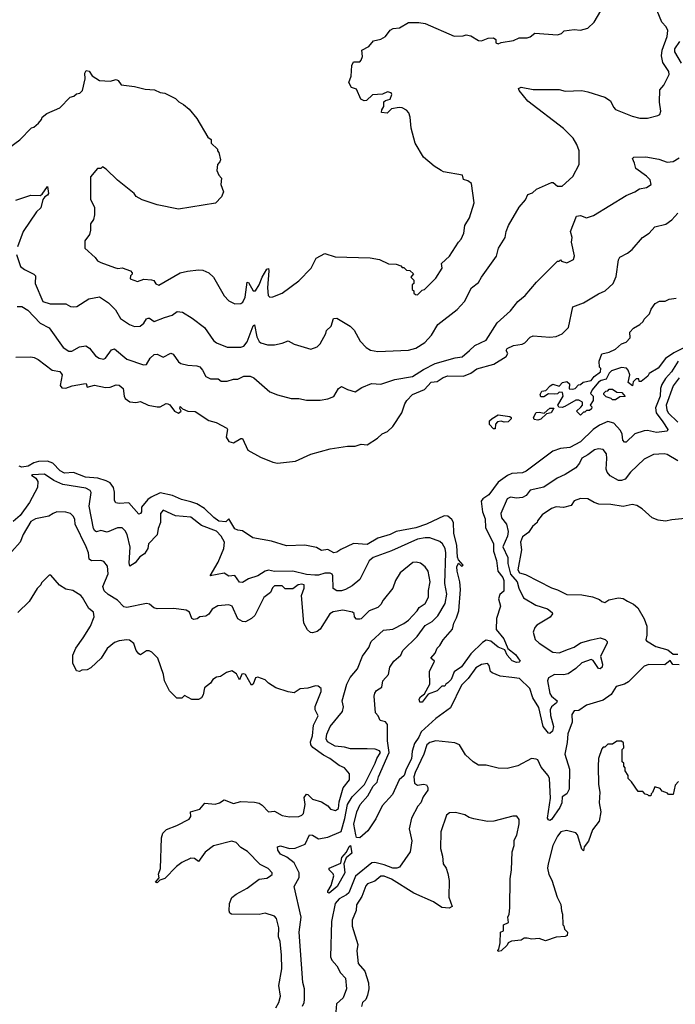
# Model space of a CAD drawing. Extents: x 2210602 to 2357277, y 510288 to 673808.
# Tile 402 of 464: x 2318641 to 2322949, y 622552 to 629016. Entities that reach past the tile are written whole.
import ezdxf

# ---------------------------------------------------------------- set-up
doc = ezdxf.new("R2010")
doc.units = 0

msp = doc.modelspace()

# ---------------------------------------------------------------- linework, layer by layer
at = {"layer": '0CON05XD'}
for points in [[(2318621.2, 627475), (2318647.5, 627395), (2318672.5, 627375), (2318735, 627346.2), (2318746.2, 627335), (2318742, 627285), (2318793.8, 627165), (2318841.2, 627151.2), (2318945, 627151.2), (2318975, 627133.3), (2318995, 627130), (2319015.9, 627134.1), (2319096.1, 627183.9), (2319165, 627196.2), (2319225, 627156.7), (2319251.7, 627131.7), (2319270.7, 627110.7), (2319304.1, 627054.1), (2319362.5, 627015), (2319395, 627001.2), (2319432.5, 627005), (2319455.9, 627024.1), (2319475, 627052.5), (2319485, 627056.7), (2319495, 627056.7), (2319525, 627033.8), (2319591.7, 627061.7), (2319643.6, 627076.4), (2319675, 627100), (2319710, 627095), (2319775, 627057.5), (2319855.7, 626995.7), (2319915, 626910), (2319934.2, 626894.2), (2320005, 626866.7), (2320095, 626867.1), (2320115, 626873.1), (2320135, 626901.4), (2320175, 627006.7), (2320185, 627012.5), (2320200.4, 626935), (2320213.8, 626903.8), (2320225, 626894), (2320270.5, 626880.5), (2320315, 626881.2), (2320365, 626892), (2320405, 626908.8), (2320445, 626886.7), (2320555, 626852.5), (2320595, 626867.5), (2320615, 626887.5), (2320652.5, 626955), (2320657.5, 626975), (2320687.5, 627005), (2320702.5, 627055), (2320725, 627057.5), (2320812.5, 627005), (2320838.3, 626978.3), (2320877.5, 626905), (2320917.5, 626865), (2320946.4, 626846.4), (2320995, 626836.7), (2321195, 626846), (2321245, 626860), (2321302.7, 626897.3), (2321346.2, 626945), (2321388.8, 627015), (2321515, 627113.8), (2321563.8, 627165), (2321608.8, 627255), (2321655, 627290), (2321675, 627326.7), (2321775, 627462.5), (2321786.7, 627515), (2321830, 627585), (2321836.7, 627625), (2321853.3, 627665), (2321923.3, 627785), (2321965, 627832.5), (2321980.7, 627869.3), (2322010.7, 627879.3), (2322036.4, 627903.6), (2322135, 627946.7), (2322146.1, 627946.1), (2322175, 627924), (2322205, 627923.8), (2322275, 627987.5), (2322316.7, 628065), (2322316.7, 628155), (2322302.5, 628197.5), (2322277.4, 628237.4), (2322215, 628300.8), (2321980.5, 628480.5), (2321922, 628552), (2321917.5, 628565), (2321935, 628573.8), (2322015, 628556.7), (2322185, 628556.7), (2322225, 628547.5), (2322335, 628550), (2322375, 628543.3), (2322485, 628506.7), (2322523, 628483), (2322541.7, 628441.7), (2322556.4, 628426.4), (2322665, 628382.5), (2322715, 628370), (2322765, 628370), (2322833.6, 628386.4), (2322846.1, 628393.9), (2322853.3, 628415), (2322843.8, 628475), (2322847.5, 628555), (2322873.6, 628586.4), (2322907.5, 628655), (2322906.1, 628676.1), (2322865.8, 628735.8), (2322857.9, 628777.9), (2322861.8, 628815), (2322895.6, 628905), (2322898.5, 628945), (2322888.7, 628968.7), (2322860.5, 629000.5), (2322828.8, 629075)], [(2320095, 627152.5), (2320108.3, 627161.7), (2320122.5, 627195), (2320135, 627292.5), (2320145, 627290), (2320174.3, 627235), (2320190, 627235), (2320215.4, 627275), (2320234.5, 627325), (2320265, 627378.8), (2320275, 627382.5), (2320278.1, 627368.1), (2320268.8, 627255), (2320274.5, 627204.5), (2320285, 627193.3), (2320305, 627196.7), (2320365, 627220), (2320475, 627302.5), (2320556.1, 627383.9), (2320590, 627450), (2320645, 627480), (2320715, 627460), (2320943, 627453), (2321005, 627442.5), (2321065, 627412.5), (2321115, 627410), (2321145, 627400), (2321155, 627390), (2321165, 627390), (2321181.7, 627371.7), (2321205, 627370), (2321228.3, 627348.3), (2321210, 627325), (2321230, 627305), (2321230, 627285), (2321220, 627275), (2321220, 627245), (2321230, 627235), (2321231.7, 627221.7), (2321241.7, 627211.7), (2321255, 627210), (2321285, 627240), (2321300, 627245), (2321375, 627320), (2321417.5, 627385), (2321412.5, 627415), (2321465, 627462.5), (2321523.9, 627556.1), (2321542.5, 627575), (2321560, 627615), (2321566.7, 627665), (2321596.7, 627715), (2321626.4, 627813.6), (2321610.7, 627940.7), (2321585, 627958.8), (2321557, 627967), (2321550, 627995), (2321425, 628017.5), (2321410, 628025), (2321363.6, 628053.6), (2321293.6, 628113.6), (2321240, 628205), (2321213.6, 628303.6), (2321206.4, 628376.4), (2321197.5, 628405), (2321183, 628423), (2321155, 628437.5), (2321135, 628440), (2321085, 628431.2), (2321055, 628401.4), (2321017.5, 628407.5), (2321020, 628425), (2321033.8, 628445), (2321033.3, 628476.7), (2321045, 628486.2), (2321076.4, 628493.6), (2321086.7, 628525), (2321082.5, 628535), (2321057, 628543), (2321025, 628526.7), (2320958.3, 628521.7), (2320920, 628485), (2320905, 628483.3), (2320882.5, 628495), (2320855, 628560), (2320820.7, 628570.7), (2320803, 628603), (2320820, 628645), (2320822.5, 628715), (2320835, 628740), (2320875, 628740), (2320885, 628750), (2320892.5, 628775), (2320890, 628815), (2320935, 628840), (2320965, 628877.5), (2321015, 628887.5), (2321043.6, 628906.4), (2321075, 628947.5), (2321095, 628957.5), (2321137, 628963), (2321195, 628997.5), (2321263, 628997), (2321305, 628990), (2321495, 628907.5), (2321555, 628910), (2321575, 628917.5), (2321605, 628910), (2321655, 628880), (2321675, 628877.5), (2321720, 628895), (2321755, 628897.5), (2321770, 628885), (2321770, 628865), (2321785, 628857.5), (2321803.6, 628866.4), (2321885, 628878.8), (2321923.9, 628896.1), (2321975, 628896.7), (2321996.1, 628903.9), (2322025, 628927.5), (2322175, 628917.5), (2322200, 628925), (2322218.3, 628941.7), (2322285, 628952.5), (2322325, 628947.5), (2322375, 628960), (2322415, 629000), (2322460, 629075)], [(2322989.9, 628729.9), (2322946.4, 628805), (2322946.5, 628825), (2322977.3, 628872.7)], [(2318567, 628173), (2318643, 628227), (2318720, 628305), (2318735, 628310), (2318765, 628337.5), (2318785, 628360), (2318790, 628375), (2318819.3, 628400.7), (2318905, 628437.5), (2318973.6, 628506.4), (2318997, 628513), (2319015, 628530), (2319037, 628533), (2319055, 628550), (2319071.7, 628628.3), (2319070, 628665), (2319078.3, 628681.7), (2319098.3, 628678.3), (2319117, 628647), (2319165, 628617.5), (2319235, 628612.5), (2319275, 628623.3), (2319287.7, 628617.7), (2319308.3, 628588.3), (2319395, 628577.5), (2319465, 628560), (2319526.4, 628556.4), (2319565, 628537.5), (2319595, 628532.5), (2319665, 628497.5), (2319686.4, 628476.4), (2319718.3, 628458.3), (2319755, 628427.5), (2319805, 628367.5), (2319877.5, 628245), (2319898.3, 628228.3), (2319900, 628205), (2319940, 628165), (2319940, 628155), (2319950, 628145), (2319960, 628095), (2319957, 628083), (2319940, 628065), (2319937.5, 628025), (2319950, 627995), (2319967.5, 627975), (2319962.5, 627935), (2319980, 627885), (2319967, 627853), (2319927.5, 627812.5), (2319685, 627772.5), (2319545, 627800), (2319446.7, 627833.3), (2319407.5, 627855), (2319392.5, 627875), (2319285, 627962.5), (2319210, 628035), (2319185, 628050), (2319175, 628040), (2319151.7, 628038.3), (2319107.5, 627985), (2319106.7, 627835), (2319132.5, 627785), (2319133.3, 627735), (2319126.7, 627705), (2319107.5, 627675), (2319107.5, 627635), (2319100, 627605), (2319070, 627565), (2319070, 627515), (2319137.5, 627455), (2319153.6, 627433.6), (2319175, 627422.5), (2319265, 627388.8), (2319286.4, 627383.6), (2319315, 627386.7), (2319368.3, 627368.3), (2319380, 627355), (2319380, 627345), (2319370, 627335), (2319367.5, 627315), (2319415, 627297.5), (2319457, 627313), (2319508.3, 627308.3), (2319523, 627303), (2319535, 627282.5), (2319555, 627273.3), (2319696.1, 627353.9), (2319744.1, 627365.9), (2319815, 627373.8), (2319845, 627371.2), (2319885, 627353.3), (2319915, 627326.7), (2319983.9, 627203.9), (2320015, 627170), (2320055, 627150), (2320095, 627152.5)], [(2318625, 627133.3), (2318655, 627133.3), (2318695, 627108), (2318775, 627023.1), (2318835, 626992.9), (2318928, 626865), (2318965, 626840), (2318985, 626840), (2319035, 626869.2), (2319075, 626873.8), (2319099.7, 626859.7), (2319139.7, 626809.7), (2319162.5, 626795), (2319191.7, 626788.3), (2319205.7, 626794.3), (2319245, 626848), (2319265, 626856), (2319345, 626788), (2319455, 626750), (2319475, 626752.5), (2319498, 626795), (2319525, 626818.8), (2319545, 626820), (2319585, 626800), (2319635, 626826.7), (2319649.5, 626819.5), (2319685, 626770), (2319700, 626760), (2319745, 626748), (2319805, 626743.8), (2319825, 626736.2), (2319843.3, 626715), (2319865, 626672.5), (2319895, 626657.5), (2319945, 626657.5), (2319965, 626642.5), (2320005, 626643.3), (2320045, 626656.7), (2320075, 626656.7), (2320113.9, 626676.1), (2320155, 626676.2), (2320180, 626665), (2320285, 626572.5), (2320335, 626552.5), (2320425, 626530), (2320475, 626530), (2320525, 626517.5), (2320615, 626517.5), (2320665, 626526.7), (2320705, 626543.3), (2320736.7, 626595), (2320755, 626608.8), (2320795, 626587.5), (2320845, 626574), (2320888.3, 626601.7), (2320953.3, 626626.7), (2321015, 626624.3), (2321105, 626652.9), (2321222.5, 626672.5), (2321295, 626720.5), (2321371.7, 626758.3), (2321503.2, 626796.8), (2321547.8, 626802.2), (2321595.8, 626845), (2321632.6, 626877.4), (2321705, 626912), (2321778, 627025), (2321866, 627105), (2321915, 627166.2), (2321963.3, 627205), (2322037, 627293), (2322175, 627430), (2322185, 627430), (2322195, 627440), (2322201.7, 627431.7), (2322235, 627420), (2322279.3, 627440.7), (2322286.2, 627465), (2322266.2, 627555), (2322271.2, 627585), (2322260, 627625), (2322300, 627725), (2322325, 627731.2), (2322365, 627716), (2322410.3, 627729.7), (2322625, 627862.5), (2322682.5, 627885), (2322714.1, 627905.9), (2322760, 627915), (2322790, 627935), (2322782.5, 627965), (2322759.5, 627989.5), (2322689.5, 628039.5), (2322681.2, 628075), (2322667.5, 628105), (2322677, 628113), (2322755, 628115.6), (2322841.2, 628101.2), (2322895, 628081.2), (2322934.1, 628085.9), (2322975, 628110)], [(2318615, 627832), (2318715, 627863.3), (2318775, 627862.5), (2318789.3, 627870.7), (2318825, 627920), (2318830, 627875), (2318825, 627863.3), (2318806.7, 627853.3), (2318794, 627836), (2318779.3, 627780.7), (2318752, 627755), (2318664.4, 627625), (2318626.2, 627525)], [(2318615, 626800), (2318715, 626802), (2318737.3, 626797.3), (2318762.5, 626785), (2318855, 626716.2), (2318905, 626706.7), (2318920, 626685), (2318907.5, 626615), (2318918.3, 626598.3), (2318945, 626597.5), (2318987, 626613), (2319060, 626625), (2319078.3, 626628.3), (2319085, 626602.5), (2319133.3, 626616.7), (2319205, 626602), (2319235, 626604), (2319275, 626618), (2319293.9, 626616.1), (2319321.2, 626595), (2319327.5, 626545), (2319335, 626530), (2319365, 626508), (2319405, 626503.8), (2319435, 626508.8), (2319486.1, 626486.1), (2319545, 626474), (2319565, 626474), (2319604.2, 626495.8), (2319615, 626494), (2319627, 626487), (2319658, 626445), (2319685, 626433.8), (2319702.5, 626445), (2319693.9, 626463.9), (2319695, 626477.5), (2319711.7, 626461.7), (2319745, 626446.7), (2319793.9, 626443.9), (2319885, 626385.6), (2319932.6, 626372.6), (2320002.5, 626335), (2320006.2, 626325), (2319996.9, 626275), (2320015, 626246), (2320045, 626238), (2320095, 626267.5), (2320105, 626266.7), (2320140.9, 626190.9), (2320222.5, 626145), (2320305, 626111.4), (2320335.7, 626105.7), (2320453.1, 626116.9), (2320555, 626164.3), (2320681.5, 626198.5), (2320795, 626215.6), (2320845, 626215.7), (2320885, 626230), (2320925, 626226), (2320991.3, 626268.7), (2321022.4, 626297.6), (2321056.8, 626313.2), (2321093.8, 626345), (2321152.5, 626435), (2321171.2, 626495), (2321185, 626516.7), (2321222.5, 626555), (2321301.3, 626588.7), (2321345, 626635.8), (2321385, 626641.2), (2321423, 626667), (2321455, 626678.6), (2321557.5, 626675), (2321605.6, 626694.4), (2321645.7, 626724.3), (2321755.9, 626754.1), (2321837.5, 626805), (2321847.5, 626825), (2321837.5, 626845), (2321845, 626857.5), (2321885, 626876.7), (2321942.5, 626885), (2321960, 626895), (2321995, 626931.2), (2322015, 626940.8), (2322125, 626932), (2322166.2, 626936.2), (2322205, 626954), (2322246.2, 626995), (2322275, 627130), (2322345, 627158), (2322445, 627216.7), (2322487.5, 627235), (2322540, 627285), (2322559.3, 627330.7), (2322575, 627440), (2322585, 627457.5), (2322635, 627482.5), (2322665, 627507.5), (2322732.5, 627585), (2322777.5, 627615), (2322813.9, 627656.1), (2322886.2, 627673.8), (2322925, 627702.5), (2322965, 627746.7)], [(2322999.7, 626860.3), (2322940, 626830), (2322885, 626792.5), (2322835, 626727.5), (2322777, 626693), (2322767.5, 626675), (2322725, 626640), (2322711.7, 626641.7), (2322708.3, 626658.3), (2322691.7, 626658.3), (2322671.7, 626638.3), (2322667, 626613), (2322640, 626635), (2322650, 626685), (2322640, 626715), (2322628.3, 626728.3), (2322595, 626733.3), (2322530.3, 626709.7), (2322514.2, 626695.8), (2322493.9, 626656.1), (2322462.3, 626647.7), (2322444.2, 626635.8), (2322402.5, 626585), (2322392.5, 626562.5), (2322410, 626545), (2322410, 626515), (2322390, 626485), (2322400, 626475), (2322398.3, 626461.7), (2322385, 626450), (2322365, 626450), (2322355, 626440), (2322345, 626440), (2322325, 626420), (2322300, 626445), (2322328.3, 626471.7), (2322340, 626485), (2322340, 626505), (2322315, 626517.5), (2322295, 626517.5), (2322223.9, 626476.1), (2322205, 626470), (2322183, 626473), (2322177.5, 626485), (2322212.5, 626545), (2322208.3, 626568.3), (2322185, 626570), (2322175, 626560), (2322155, 626557.5), (2322115, 626560), (2322085, 626540), (2322065, 626540), (2322060, 626555), (2322071.7, 626578.3), (2322098.3, 626581.7), (2322127, 626613), (2322145, 626622.5), (2322185, 626610), (2322207.5, 626635), (2322235, 626640), (2322252.5, 626625), (2322251.7, 626591.7), (2322275, 626590), (2322290, 626595), (2322311.7, 626618.3), (2322325, 626620), (2322343, 626637), (2322395, 626646.7), (2322416.1, 626673.9), (2322457.5, 626705), (2322460, 626725), (2322450, 626735), (2322447.5, 626775), (2322467, 626823), (2322515, 626832.5), (2322555, 626852.5), (2322595, 626887.5), (2322625, 626900), (2322651.7, 626928.3), (2322650, 626965), (2322675, 626991.2), (2322716.1, 627013.9), (2322736.4, 627033.6), (2322745, 627050), (2322780, 627085), (2322790, 627115), (2322817, 627153), (2322845, 627167.5), (2322881.7, 627168.3), (2322908.3, 627181.7), (2322955, 627187.5)], [(2322967.3, 626775), (2322924, 626705), (2322885, 626660.5), (2322859.9, 626620.1), (2322851.6, 626595), (2322848.8, 626545), (2322818.3, 626468.3), (2322822.3, 626435), (2322867.7, 626375), (2322899.2, 626325), (2322895.7, 626314.3), (2322825, 626306.4), (2322765, 626318.9), (2322745, 626316.9), (2322683, 626297), (2322625, 626242), (2322615, 626242.5), (2322604.6, 626254.6), (2322600.5, 626295), (2322589.5, 626319.5), (2322545, 626367.9), (2322505, 626377.5), (2322451.1, 626355), (2322407.9, 626325), (2322325.3, 626244.7), (2322255, 626208.5), (2322195, 626200), (2322145, 626184.4), (2321968.3, 626051.7), (2321945, 626041.9), (2321875, 626037.5), (2321846.1, 626023.9), (2321785, 625980), (2321723.6, 625896.4), (2321685, 625870.6), (2321673.8, 625855), (2321680.9, 625785), (2321699.6, 625739.6), (2321701.9, 625681.9), (2321754.6, 625575), (2321753.8, 625526.2), (2321775, 625466.2), (2321783.1, 625395), (2321816.4, 625355), (2321821.1, 625335), (2321821.2, 625265), (2321796.4, 625243.6), (2321786.7, 625215), (2321800.8, 625165), (2321774.2, 625085), (2321771.7, 625011.7), (2321821.7, 624951.7), (2321847.3, 624887.3), (2321899.2, 624849.2), (2321928.8, 624805), (2321922.3, 624797.7), (2321905, 624795.7), (2321877.2, 624807.2), (2321844.4, 624845), (2321828.8, 624878.8), (2321785, 624897.5), (2321736.3, 624936.3), (2321705, 624943.1), (2321681.9, 624928.1), (2321606.3, 624853.7), (2321545, 624768), (2321496.2, 624733.8), (2321475.8, 624685), (2321455, 624663.3), (2321440, 624655), (2321435, 624640), (2321415, 624640), (2321385, 624610), (2321325, 624587.5), (2321285, 624536.7), (2321270, 624535), (2321266.2, 624555), (2321275, 624570), (2321300, 624590), (2321336.2, 624655), (2321333.9, 624736.1), (2321367.5, 624805), (2321342.5, 624825), (2321372, 624858), (2321385, 624890), (2321402.5, 624907.5), (2321422.5, 624945), (2321484.4, 625015), (2321494.5, 625055), (2321511.7, 625088.3), (2321525.5, 625135), (2321537.3, 625275), (2321533.5, 625325), (2321514.4, 625395), (2321512.9, 625425), (2321525, 625447.5), (2321545, 625427.5), (2321555.6, 625435), (2321525, 625470), (2321517.9, 625487.9), (2321513.8, 625565), (2321493.3, 625645), (2321490.5, 625715), (2321480.5, 625735), (2321455, 625757.5), (2321430.3, 625759.7), (2321315, 625703.8), (2321245, 625679.7), (2321115, 625655.6), (2321075, 625635.6), (2320995, 625613.3), (2320925, 625570.9), (2320835, 625576.5), (2320751.5, 625538.5), (2320725, 625520), (2320705, 625516), (2320665, 625537.5), (2320625, 625530.8), (2320590.3, 625550.3), (2320515, 625567.1), (2320395, 625561.8), (2320295, 625592.7), (2320172.5, 625615), (2320105, 625660), (2320075, 625663.8), (2320055, 625674.2), (2320015, 625740), (2319995, 625720), (2319950, 625725), (2319917, 625747), (2319855, 625806.1), (2319805, 625837.1), (2319765, 625850)], [(2322974.3, 626665), (2322935, 626611.4), (2322889.6, 626485), (2322892, 626455), (2322902.1, 626435), (2322965, 626374.4)], [(2322555, 626520), (2322535, 626520), (2322528.3, 626528.3), (2322495, 626540), (2322480, 626555), (2322480, 626565), (2322491.7, 626578.3), (2322505, 626580), (2322515, 626590), (2322535, 626590), (2322565, 626570), (2322598.3, 626568.3), (2322618.3, 626541.7), (2322585, 626540), (2322555, 626520)], [(2322045, 626387.5), (2322021.7, 626391.7), (2322017.5, 626405), (2322033.6, 626436.4), (2322055, 626440), (2322087.5, 626432.5), (2322123.9, 626466.1), (2322150, 626465), (2322132.5, 626435), (2322102.5, 626427.5), (2322065, 626392.5), (2322045, 626387.5)], [(2321765, 626330), (2321755, 626330), (2321728.3, 626358.3), (2321728.3, 626381.7), (2321745, 626397.5), (2321785, 626422.5), (2321861.7, 626411.7), (2321870, 626405), (2321870, 626395), (2321850, 626375), (2321825, 626373.3), (2321805, 626380), (2321780, 626375), (2321768.3, 626361.7), (2321765, 626330)], [(2322965, 626119.2), (2322895, 626162), (2322875, 626166.2), (2322805, 626160.8), (2322745, 626131.2), (2322654, 626045), (2322619.4, 626000.6), (2322595, 625990), (2322575, 625990), (2322521.7, 626021.7), (2322500, 626045), (2322493.8, 626065), (2322499.2, 626135), (2322495.8, 626165.8), (2322475, 626193.3), (2322445, 626199.2), (2322417.3, 626192.7), (2322375, 626158.8), (2322335, 626136.7), (2322320, 626105), (2322295, 626073.3), (2322225, 626030), (2322172.9, 626007.1)], [(2319765, 625850), (2319705, 625866.1), (2319645, 625891.8), (2319565, 625909.4), (2319505, 625882), (2319484.3, 625865.7), (2319441.2, 625815), (2319441.2, 625785), (2319435, 625773.3), (2319425, 625770), (2319357.5, 625845), (2319295, 625839.2), (2319273.3, 625843.3), (2319265, 625860), (2319264.5, 625915), (2319257.8, 625945), (2319235.6, 625975), (2319209.7, 625989.7), (2319155, 626006.8), (2319072.9, 626012.9), (2318995, 626043.5), (2318935, 626039.2), (2318908.1, 626055), (2318859.4, 626105), (2318825, 626118.2), (2318764, 626116), (2318733.3, 626106.7), (2318696.2, 626085), (2318655, 626077.9), (2318637.1, 626085)], [(2322172.9, 626007.1), (2322085, 625946.7), (2321995, 625928), (2321968, 625892), (2321945, 625878.9), (2321905.5, 625875.5), (2321865, 625881.4), (2321845, 625870), (2321801.4, 625775), (2321807.5, 625745), (2321840.5, 625705), (2321850.8, 625655), (2321846, 625625), (2321814.7, 625554.7), (2321848, 625485), (2321847.3, 625445), (2321866.9, 625376.9), (2321909.6, 625325), (2321920, 625285), (2321951.7, 625221.7), (2322032, 625172), (2322107.9, 625147.9), (2322140, 625125), (2322142.5, 625115), (2322125.8, 625094.2), (2322038.3, 625041.7), (2322025, 625026.7), (2322014.2, 624995), (2322027.9, 624947.9), (2322053.7, 624923.7), (2322145, 624863.3), (2322185, 624858.6), (2322246.4, 624883.6), (2322285, 624897.5), (2322325, 624924.2), (2322395, 624944.3), (2322455, 624958.1), (2322487.3, 624947.3), (2322501.2, 624935), (2322501.2, 624925), (2322456.7, 624835), (2322470.8, 624785), (2322468, 624765), (2322455.7, 624754.3), (2322445, 624757.5), (2322409.3, 624809.3), (2322395, 624816.2), (2322335, 624793.8), (2322294.3, 624755.7), (2322245, 624722), (2322215, 624714.3), (2322155, 624718.2), (2322115.6, 624695), (2322108.9, 624675), (2322125, 624592.5), (2322135, 624576.2), (2322172, 624545), (2322168, 624532), (2322134.4, 624505), (2322126.5, 624485), (2322128.9, 624448.9), (2322148.1, 624375), (2322141.2, 624345), (2322125, 624330), (2322115, 624333.3), (2322081.1, 624375), (2322051.1, 624501.1), (2322012.1, 624565), (2321993.5, 624625), (2321925, 624690.6), (2321875, 624696.9), (2321797.3, 624707.3), (2321745, 624728.6), (2321735, 624736.7), (2321726.6, 624776.6), (2321715, 624790), (2321675, 624784), (2321639.1, 624760.9), (2321588.3, 624691.7), (2321545, 624648), (2321470.7, 624499.3), (2321375, 624428.5), (2321279.1, 624340.9), (2321263.8, 624305), (2321234.2, 624265), (2321218.9, 624215), (2321214.5, 624164.5), (2321179.6, 624095), (2321167.5, 624055), (2321135.5, 624025), (2321089.7, 623930.3), (2321022.5, 623855), (2320981, 623769), (2320929, 623691), (2320875, 623646.2), (2320855, 623647.5), (2320849, 623665), (2320837.1, 623735), (2320856.5, 623815), (2320878.2, 623865), (2320929.5, 623920.5), (2320963.3, 623985), (2320989.5, 624010.5), (2320998.8, 624045), (2321069.2, 624205), (2321057.6, 624282.4), (2321058.3, 624388.3), (2321045, 624407.5), (2321010, 624415), (2320997.5, 624445), (2320980, 624465), (2320970, 624575), (2320973.8, 624595), (2320985, 624612.5), (2321020, 624635), (2321027.5, 624675), (2321065, 624717.5), (2321074.2, 624765.8), (2321098.8, 624805), (2321145, 624843.3), (2321157.5, 624875), (2321252.1, 624967.9), (2321305, 625039.2), (2321350.8, 625065), (2321387.8, 625102.2), (2321436.3, 625183.7), (2321446.7, 625245), (2321433.8, 625315), (2321440, 625515), (2321435.6, 625545), (2321419.2, 625575), (2321400.9, 625590.9), (2321335, 625614.2), (2321305, 625615.6), (2321255, 625605.5), (2321085, 625528.9), (2320963.3, 625485), (2320936.4, 625463.6), (2320875, 625340), (2320825, 625300), (2320782.5, 625275), (2320755, 625266.2), (2320725, 625266.7), (2320701.2, 625281.2), (2320699.4, 625365), (2320695, 625375.8), (2320682, 625382), (2320645, 625381.5), (2320605, 625369.3), (2320580.9, 625369.1), (2320525, 625372.9), (2320435, 625395.6), (2320315, 625394.5), (2320275, 625401.4), (2320255, 625395.8), (2320205, 625364.2), (2320145, 625346), (2320105, 625320.8), (2320085, 625324.2), (2320055, 625366.2), (2320015, 625363.8), (2319985, 625383.3), (2319892.5, 625365), (2319944.5, 625455.5), (2319982.5, 625545), (2319986.8, 625585), (2319965, 625625.6), (2319935, 625657.9), (2319835, 625695.4), (2319765, 625750), (2319665, 625760), (2319585, 625796), (2319565.8, 625775), (2319565.5, 625715), (2319550.6, 625675), (2319545.4, 625634.6), (2319488, 625575), (2319482.5, 625545), (2319460.4, 625509.6), (2319430.3, 625489.7), (2319399.5, 625450.5), (2319365, 625427.5), (2319360.7, 625450.7), (2319367.4, 625552.6), (2319347, 625637), (2319335, 625660), (2319315, 625680), (2319285, 625680), (2319215, 625652.5), (2319175, 625662.5), (2319145, 625654), (2319135, 625660), (2319125.9, 625675.9), (2319097, 625823), (2319111.7, 625911.7), (2319104, 625925), (2319075, 625940.5), (2318925, 625964.6), (2318865, 625991.9), (2318805, 626032.2), (2318725, 626028.8), (2318720, 626025), (2318746.4, 626006.4), (2318761.5, 625985), (2318758.8, 625945), (2318705, 625847.5), (2318645, 625762.2), (2318598.3, 625721.7)], [(2323035, 625744.2), (2322925, 625733.3), (2322885, 625723.8), (2322835, 625730), (2322796.7, 625745), (2322732, 625805), (2322695, 625825.8), (2322665, 625832.9), (2322605, 625819.2), (2322525, 625834.4), (2322445.7, 625835.7), (2322415.8, 625845.8), (2322375, 625870), (2322325, 625873.3), (2322285, 625856.7), (2322263.6, 625826.4), (2322215, 625814), (2322165, 625818), (2322135, 625806), (2322073.9, 625766.1), (2322043, 625727), (2322040, 625715), (2322010.7, 625689.3), (2321985, 625650), (2321945, 625620), (2321931.4, 625585), (2321938.8, 625535), (2321913.4, 625405), (2321925, 625385.6), (2321965, 625373.5), (2322135, 625286), (2322175, 625274), (2322235, 625242.5), (2322335, 625240.8), (2322405, 625227.5), (2322450.7, 625210.7), (2322466.4, 625196.4), (2322485, 625190), (2322512.7, 625207.3), (2322575, 625220), (2322605, 625216.7), (2322635, 625198.8), (2322675, 625178.8), (2322703.3, 625155), (2322745, 625082.5), (2322761.9, 625035), (2322762.5, 624975), (2322754, 624945), (2322758.8, 624938.8), (2322821.3, 624901.3), (2322899.5, 624879.5), (2322935, 624850), (2322965, 624851.2)], [(2320498.9, 622541.1), (2320511.1, 622565), (2320513.1, 622585), (2320512, 622655), (2320502.5, 622695), (2320476.6, 623026.6), (2320490, 623125), (2320445.7, 623325), (2320477.8, 623385), (2320478.2, 623415), (2320445, 623480.5), (2320397.3, 623517.3), (2320355, 623538.6), (2320337.1, 623565), (2320334.1, 623585.9), (2320355, 623592), (2320415, 623575.5), (2320451.7, 623578.3), (2320517.3, 623602.7), (2320545, 623665.7), (2320565, 623663.3), (2320605, 623638.9), (2320665, 623648.9), (2320752.7, 623687.3), (2320777.7, 623772.3), (2320794.1, 623865), (2320825.5, 623915), (2320907.7, 623995), (2320977.8, 624135), (2320987.5, 624165), (2321012, 624205), (2321005, 624215.6), (2320976.2, 624226.2), (2320925, 624230), (2320815, 624229.2), (2320775, 624241.2), (2320715, 624247.8), (2320664.2, 624275), (2320655.6, 624295), (2320660, 624325), (2320681.9, 624375), (2320762.9, 624475), (2320768.1, 624505), (2320760, 624545), (2320790.6, 624655), (2320812.4, 624697.6), (2320861.2, 624755), (2320893, 624837), (2320934.2, 624895), (2320951.4, 624935), (2321032.1, 625007.9), (2321092.5, 625015), (2321165, 625051.1), (2321196.7, 625075), (2321251.9, 625135), (2321265, 625158), (2321305, 625184), (2321327.5, 625225), (2321327.7, 625267.7), (2321338.6, 625325), (2321326, 625395), (2321305, 625423.3), (2321275, 625448), (2321245.8, 625455.8), (2321225, 625452.5), (2321142, 625385), (2321111.2, 625335), (2321092.5, 625285), (2321028.8, 625205), (2321014.1, 625175.9), (2320995, 625158), (2320936.7, 625135), (2320885, 625082.5), (2320875, 625080), (2320855, 625080), (2320840, 625095), (2320838.3, 625118.3), (2320827, 625127), (2320765, 625138.6), (2320700.2, 625129.8), (2320678.6, 625115), (2320615, 625016), (2320595, 624999.2), (2320565, 624990.8), (2320552.9, 624992.9), (2320531.5, 625011.5), (2320508.6, 625055), (2320493.8, 625235), (2320510, 625285), (2320510, 625305), (2320495, 625310), (2320470, 625305), (2320435, 625280), (2320385, 625280), (2320365, 625300), (2320315, 625300), (2320303, 625287), (2320290, 625255), (2320245, 625222.5), (2320186, 625104), (2320165, 625084.4), (2320124, 625064), (2320105, 625064.2), (2320075, 625083.8), (2320036.5, 625165), (2320014.4, 625175.6), (2319942.7, 625167.3), (2319905, 625146.7), (2319885, 625112.5), (2319865, 625100), (2319825, 625096.7), (2319807.3, 625082.7), (2319785, 625079.4), (2319773.3, 625085), (2319756.2, 625126.2), (2319735, 625140.4), (2319655, 625150.4), (2319545, 625147.5), (2319522.5, 625155), (2319495, 625180), (2319475, 625182.5), (2319345, 625156.2), (2319325, 625161.2), (2319284.7, 625204.7), (2319221.9, 625241.9), (2319195.5, 625265.5), (2319187.5, 625295), (2319222.7, 625377.3), (2319218.8, 625428.8), (2319195, 625460), (2319175, 625466), (2319114.1, 625464.1), (2319096.7, 625475), (2319093.1, 625515), (2319078.9, 625555), (2319005.6, 625705), (2319003.8, 625735), (2318994.1, 625754.1), (2318974.1, 625774.1), (2318945, 625783.8), (2318885, 625786), (2318861.2, 625775), (2318833, 625757), (2318745, 625738.9), (2318715, 625721.1), (2318664.6, 625635.4), (2318644.1, 625585.9), (2318590, 625525)], [(2320405, 624602.5), (2320325, 624630), (2320275, 624660), (2320255, 624682.5), (2320205, 624700), (2320190, 624695), (2320176.1, 624653.9), (2320165, 624647.5), (2320125, 624716.7), (2320115, 624722.5), (2320100.7, 624719.3), (2320085, 624682.5), (2320065, 624722.5), (2320035, 624742.5), (2319999.3, 624730.7), (2319960, 624705), (2319935, 624700), (2319910, 624685), (2319895, 624660), (2319855, 624630), (2319847, 624583), (2319836.4, 624563.6), (2319817, 624553), (2319773, 624553), (2319725, 624580), (2319707, 624563), (2319673, 624563), (2319625, 624610), (2319592.5, 624675), (2319587, 624717), (2319550, 624825), (2319510, 624865), (2319491.7, 624871.7), (2319475, 624872.5), (2319435, 624847.5), (2319425, 624852.5), (2319406.2, 624875), (2319390.5, 624920.5), (2319362.3, 624942.3), (2319345, 624945.6), (2319295, 624939.4), (2319265, 624926.9), (2319215, 624887.5), (2319176.4, 624823.6), (2319107.9, 624762.1), (2319085, 624748.8), (2319050, 624745), (2319035, 624737.5), (2319015, 624742.5), (2318990.7, 624790.7), (2318990, 624845), (2319010.3, 624889.7), (2319057.5, 624957.5), (2319107.5, 625035), (2319130, 625095), (2319127, 625127), (2319095, 625150), (2319055, 625222.5), (2319042.5, 625235), (2318989.5, 625269.5), (2318945, 625277.5), (2318903.9, 625303.9), (2318845, 625370), (2318835, 625370), (2318785, 625320), (2318780, 625305), (2318757, 625283), (2318703, 625197), (2318630, 625125)], [(2322975, 624780), (2322933, 624783), (2322915, 624810), (2322879.3, 624780.7), (2322775, 624782), (2322745, 624771.2), (2322640.3, 624669.7), (2322615, 624653.5), (2322560.5, 624639.5), (2322526.2, 624585), (2322475, 624548), (2322365, 624515.8), (2322315, 624480.8), (2322285, 624478.8), (2322268, 624455), (2322271.9, 624405), (2322243.1, 624326.9), (2322239.2, 624270.8), (2322222.1, 624195), (2322253.1, 624095), (2322250.5, 623965), (2322235.4, 623934.6), (2322205, 623913.8), (2322202.5, 623875), (2322190.6, 623845), (2322135.5, 623765), (2322125, 623760), (2322115, 623762.9), (2322110, 623775), (2322128.5, 623905), (2322121.5, 624035), (2322113.1, 624055), (2322068.2, 624108.2), (2322045, 624157.5), (2322035, 624162.5), (2322003.6, 624166.4), (2321915, 624117.5), (2321845, 624100), (2321785, 624102.5), (2321705, 624122.5), (2321655, 624122.5), (2321620, 624145), (2321570.7, 624190.7), (2321530, 624255), (2321499.3, 624269.3), (2321375, 624282.5), (2321335, 624272), (2321316, 624255), (2321296.9, 624195), (2321240, 624075), (2321230.6, 624045), (2321234.2, 624004.2), (2321255, 623991.2), (2321295, 623998), (2321313.6, 623993.6), (2321323.3, 623975), (2321323, 623957), (2321291.2, 623915), (2321275.7, 623874.3), (2321257.7, 623852.3), (2321215.9, 623774.1), (2321200, 623705), (2321216.7, 623625), (2321206.1, 623553.9), (2321136.4, 623453.6), (2321120, 623445), (2321093.8, 623446.2), (2321035, 623468.9), (2320975, 623482.9), (2320955, 623481.1), (2320847, 623393), (2320804.5, 623285), (2320789.3, 623270.7), (2320739.5, 623245), (2320714.7, 623215), (2320688.8, 623095), (2320682.7, 622865), (2320692.2, 622842.3), (2320725.5, 622805), (2320748.3, 622758.3)], [(2320325, 622530), (2320344, 622565), (2320354.2, 622605), (2320344.3, 622675), (2320364, 622785), (2320360.8, 622875), (2320352, 622965), (2320340.8, 622995), (2320343.8, 623055), (2320327.5, 623115), (2320315, 623130), (2320255, 623150), (2320215, 623142), (2320033.6, 623143.6), (2320021.2, 623151.2), (2320017.5, 623165), (2320020, 623215), (2320035, 623252.5), (2320064.2, 623275.8), (2320136.7, 623315), (2320215, 623373.8), (2320265, 623380), (2320281.7, 623391.7), (2320300, 623405), (2320300, 623415), (2320273.9, 623443.9), (2320220.9, 623470.9), (2320138.8, 623555), (2320095, 623581.2), (2320062.5, 623615), (2320035, 623623.8), (2319915, 623592), (2319859.1, 623550.9), (2319815, 623490), (2319789.5, 623509.5), (2319765, 623511.2), (2319706.4, 623483.6), (2319672.3, 623457.7), (2319595, 623377.5), (2319561.7, 623368.3), (2319545, 623350), (2319533.9, 623353.9), (2319557, 623383), (2319554.2, 623405.8), (2319565.9, 623444.1), (2319572.5, 623645), (2319582.5, 623675), (2319605, 623700), (2319673.9, 623726.1), (2319755, 623766.7), (2319766.2, 623785), (2319763.6, 623816.4), (2319825, 623832.5), (2319858, 623872), (2319925, 623865.7), (2319955, 623874.4), (2319985, 623895.5), (2320045, 623870.9), (2320095, 623883.1), (2320185, 623880), (2320215, 623872.5), (2320235, 623860), (2320275, 623816.7), (2320315, 623820.8), (2320365, 623790.8), (2320415, 623782), (2320475, 623785.7), (2320495, 623792.9), (2320505.5, 623805), (2320516.9, 623865), (2320511.1, 623908.9), (2320525, 623931.2), (2320535, 623928.8), (2320565, 623898.8), (2320625, 623881.2), (2320666.2, 623856.2), (2320683.9, 623833.9), (2320715.6, 623824.4), (2320735, 623837.5), (2320739.4, 623880.6), (2320766.9, 623973.1), (2320808.1, 624025), (2320807.1, 624065), (2320775, 624104), (2320740, 624120), (2320678, 624165), (2320636.8, 624186.8), (2320568.3, 624238.3), (2320554.5, 624255), (2320552.7, 624275), (2320564.4, 624315), (2320571.4, 624385), (2320602.5, 624445), (2320582.5, 624485), (2320583.6, 624506.4), (2320622.5, 624605), (2320622.5, 624625), (2320601.7, 624641.7), (2320585, 624642.5), (2320535, 624627.5), (2320485, 624622.5), (2320445, 624597.5), (2320405, 624602.5)], [(2322970, 624015), (2322948.3, 623991.7), (2322935, 623930), (2322905, 623930), (2322898.3, 623938.3), (2322861.7, 623951.7), (2322848.3, 623968.3), (2322815, 623980), (2322798.3, 623941.7), (2322790, 623935), (2322788.3, 623921.7), (2322775, 623920), (2322768.3, 623928.3), (2322751.7, 623931.7), (2322735, 623950), (2322705, 623950), (2322661.7, 624011.7), (2322640, 624035), (2322640, 624055), (2322620, 624085), (2322620, 624105), (2322610, 624115), (2322610, 624135), (2322600, 624145), (2322600, 624225), (2322610, 624235), (2322608.3, 624268.3), (2322595, 624280), (2322565, 624280), (2322535, 624260), (2322505, 624260), (2322485, 624240), (2322475, 624240), (2322465, 624230), (2322444.1, 624165.9), (2322440.8, 624115), (2322444.3, 623995), (2322452.5, 623945), (2322448.6, 623875), (2322458.8, 623815), (2322447.5, 623755), (2322405, 623697.5), (2322377.7, 623622.3), (2322350, 623585), (2322345, 623560), (2322335, 623570), (2322305.8, 623665), (2322295, 623678.8), (2322233.9, 623693.9), (2322197.5, 623685), (2322173.9, 623656.1), (2322143.8, 623595), (2322113.8, 623473.8), (2322110, 623445), (2322117.5, 623405), (2322136.4, 623366.4), (2322172.5, 623255), (2322197, 623207), (2322200, 623165), (2322207.5, 623145), (2322210, 623075), (2322217, 623067), (2322220, 623045), (2322240, 623025), (2322237.5, 623005), (2322225, 622997.5), (2322165, 622992.5), (2322095, 622970), (2322055, 622983.3), (2322005, 622980), (2321975, 622987.5), (2321955, 622987.5), (2321935, 622972.5), (2321873, 622967), (2321850, 622955), (2321845, 622940), (2321805, 622902.5), (2321785, 622900), (2321782.5, 622905), (2321790, 622915), (2321797.5, 622955), (2321800, 623025), (2321820, 623035), (2321820, 623075), (2321851.7, 623088.3), (2321847.5, 623125), (2321857.5, 623145), (2321862.5, 623185), (2321863.8, 623375), (2321873.3, 623435), (2321877, 623553), (2321890, 623595), (2321890.7, 623629.3), (2321908, 623662), (2321923, 623737), (2321922.5, 623765), (2321907, 623787), (2321881.7, 623788.3), (2321755.9, 623754.1), (2321715, 623751.4), (2321625, 623769.4), (2321595, 623778.6), (2321566.1, 623796.1), (2321505, 623812.5), (2321465, 623808.8), (2321445.6, 623794.4), (2321409.2, 623685), (2321405.6, 623575.6), (2321419.4, 623525), (2321424.3, 623475), (2321444, 623445), (2321455, 623410), (2321462, 623365), (2321460, 623255), (2321482.5, 623195), (2321463.6, 623183.6), (2321415, 623188.8), (2321360, 623225), (2321231.1, 623281.1), (2321085, 623374.3), (2321035, 623394.2), (2321015, 623394), (2320975, 623361.2), (2320927.3, 623342.7), (2320915, 623330), (2320889.4, 623260.6), (2320854.4, 623205), (2320851.2, 623168.8), (2320826.2, 623105), (2320826.2, 623065), (2320863.3, 622945), (2320856.2, 622903.8), (2320865, 622820), (2320909.8, 622769.8), (2320933.7, 622693.7), (2320934.5, 622655), (2320927, 622613), (2320915.8, 622584.2), (2320894.3, 622565), (2320887, 622537)], [(2320675, 623282), (2320666.4, 623286.4), (2320666, 623295), (2320686.7, 623333.3), (2320704.4, 623395), (2320699.8, 623409.8), (2320674, 623435), (2320673.8, 623445), (2320752, 623478), (2320758, 623515), (2320788.6, 623551.4), (2320805, 623587.5), (2320815, 623593.8), (2320822.5, 623545), (2320786.9, 623513.1), (2320771.2, 623475), (2320778.1, 623415), (2320728, 623325), (2320675, 623282)], [(2320748.3, 622758.3), (2320781.2, 622725), (2320787.5, 622655), (2320766, 622595), (2320721.9, 622555), (2320716.1, 622476.1)]]:
    msp.add_lwpolyline(points, dxfattribs=at)

doc.saveas('drawing.dxf')
